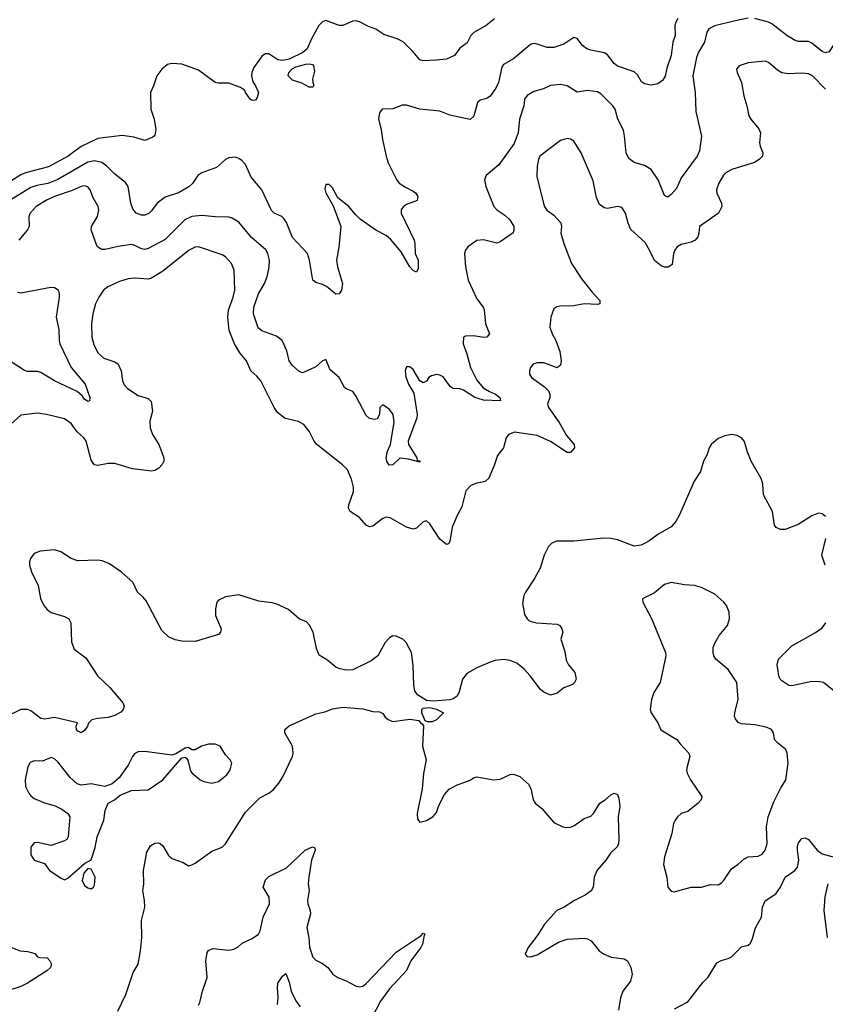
# Model space of a CAD drawing. Header units: inches. Extents: x 2001573 to 2220545, y 644482 to 846830.
# Tile 671 of 755: x 2142623 to 2147430, y 790531 to 796404. Entities that reach past the tile are written whole.
import ezdxf

# ---------------------------------------------------------------- set-up
doc = ezdxf.new("R2010")
doc.units = ezdxf.units.IN
doc.header["$MEASUREMENT"] = 0
doc.layers.add('C1749', color=7, linetype='Continuous')

msp = doc.modelspace()

# ---------------------------------------------------------------- linework, layer by layer
at = {"layer": 'C1749', "color": 5}
for points, elevation in [([(2146970, 796413.1), (2146884.6, 796395.4), (2146770, 796366.9), (2146734.9, 796350), (2146722.3, 796330), (2146709, 796270), (2146673.7, 796210), (2146660.8, 796179.2), (2146639.1, 796070), (2146653.7, 795970), (2146657.5, 795857.5), (2146691.7, 795710), (2146678.9, 795621.1), (2146664.6, 795590), (2146570, 795460.7), (2146542.7, 795397.3), (2146510, 795360.7), (2146490, 795346.6), (2146470, 795356), (2146432.1, 795450), (2146389.9, 795509.9), (2146350, 795535.3), (2146290, 795551.6), (2146257.1, 795577.1), (2146240.5, 795610), (2146232.5, 795710), (2146224.9, 795744.9), (2146192, 795810), (2146176.4, 795870), (2146162.2, 795890), (2146090, 795961.5), (2146070, 795973.1), (2146010, 795981.2), (2145950, 795971.1), (2145890, 796009.7), (2145850, 796016.9), (2145790, 796011.2), (2145747.9, 795992.1), (2145690, 795976.3), (2145650, 795953), (2145635.3, 795930), (2145631.8, 795890), (2145604.9, 795810), (2145597.2, 795730), (2145573.8, 795666.2), (2145480.9, 795539.1), (2145405.5, 795474.5), (2145397.1, 795450), (2145404.9, 795410), (2145452, 795290), (2145469.4, 795269.4), (2145517.6, 795237.6), (2145547.2, 795210), (2145570.3, 795170), (2145572.2, 795150), (2145566.7, 795133.3), (2145490, 795078.7), (2145470, 795071.2), (2145390, 795090.7), (2145350, 795087.3), (2145297.3, 795050), (2145283, 795030), (2145276.4, 795010), (2145282.6, 794930), (2145298.7, 794850), (2145350, 794738.8), (2145387.3, 794690), (2145394.2, 794674.2), (2145401.6, 794590), (2145425.5, 794530), (2145410.8, 794510), (2145392.4, 794507.6), (2145330, 794518.5), (2145283, 794517), (2145270.4, 794509.6), (2145269.3, 794470), (2145290.8, 794410.8), (2145312.6, 794330), (2145350, 794254.3), (2145388.9, 794208.9), (2145425.9, 794185.9), (2145462.4, 794170), (2145488.2, 794150), (2145491, 794130), (2145390, 794134.3), (2145338.3, 794150), (2145270, 794194), (2145250, 794202.3), (2145210, 794205.3), (2145193.5, 794213.5), (2145150, 794273.3), (2145130, 794283.6), (2145110, 794287), (2145079.8, 794280.2), (2145064.7, 794270), (2145050, 794248.7), (2145030, 794239), (2145009.5, 794249.5), (2144970, 794317.2), (2144950, 794333.2), (2144930, 794334), (2144923.8, 794310), (2144927, 794273), (2144942.8, 794230), (2144975.5, 794175.5), (2144995.2, 794050), (2144992.6, 794030), (2144940.7, 793890), (2144942.2, 793870), (2144992.7, 793790), (2144995.3, 793775.3), (2145010, 793772.7), (2145010, 793765.2), (2144943.4, 793783.4), (2144891, 793789), (2144850, 793748.3), (2144827.6, 793747.6), (2144813, 793770), (2144808.6, 793790), (2144817.8, 793830), (2144835.3, 793870), (2144856.5, 794003.5), (2144850.7, 794050), (2144830, 794079.1), (2144790, 794106.6), (2144770.7, 794090), (2144770.3, 794049.7), (2144756.1, 794023.9), (2144740.7, 794019.3), (2144710, 794024.5), (2144690, 794042.7), (2144630, 794157.2), (2144610, 794186), (2144570, 794202), (2144560.9, 794210), (2144529.6, 794270), (2144475.5, 794315.5), (2144450, 794377.2), (2144430, 794369.3), (2144390, 794334), (2144360.9, 794319.1), (2144310, 794297.2), (2144290, 794305.2), (2144250, 794340.9), (2144231.5, 794370), (2144217.4, 794430), (2144189.7, 794489.7), (2144155.6, 794515.6), (2144067.8, 794547.8), (2144045.3, 794565.3), (2144017.2, 794650), (2144020.7, 794690), (2144048.2, 794770), (2144084, 794830), (2144100.3, 794870), (2144112.3, 794927.7), (2144114, 794970), (2144102.9, 795010), (2144091, 795031), (2144005.4, 795105.4), (2143930, 795196.4), (2143890, 795220.4), (2143870, 795226), (2143790, 795227.8), (2143710, 795236.1), (2143650, 795229.8), (2143607.6, 795210), (2143490, 795093.8), (2143390, 795038.9), (2143370, 795033.6), (2143350, 795036.8), (2143310, 795058), (2143290, 795062.3), (2143210, 795051.8), (2143132.8, 795032.8), (2143113.9, 795033.9), (2143090, 795047.3), (2143080.9, 795060.9), (2143049.7, 795150), (2143051.5, 795170), (2143086.9, 795230), (2143095.3, 795270), (2143091.9, 795290), (2143061.9, 795341.9), (2143043.5, 795390), (2143030, 795407.4), (2143010, 795413), (2142990, 795409), (2142935.3, 795384.7), (2142830, 795350.5), (2142786.7, 795330), (2142720.8, 795290), (2142685.2, 795250), (2142678.2, 795230), (2142679.3, 795170), (2142669.4, 795150), (2142617.8, 795090)], 260), ([(2147650, 796425.7), (2147599.6, 796400.4), (2147551.1, 796368.9), (2147533.2, 796346.8), (2147514.7, 796310), (2147457.8, 796222.2), (2147450, 796211.9), (2147430, 796205.8), (2147410, 796215.4), (2147350, 796263.8), (2147330, 796273.8), (2147270, 796274.6), (2147250, 796279.8), (2147199.1, 796310), (2147110, 796380.4), (2147090, 796389.8), (2147010, 796411)], 260), ([(2145456.4, 796410), (2145406, 796370), (2145332.1, 796327.9), (2145314, 796310), (2145292.8, 796267.2), (2145250, 796233.6), (2145216.4, 796190), (2145170.2, 796169.8), (2145110, 796162), (2145030, 796159.8), (2145010, 796164.4), (2144970, 796212.6), (2144910, 796272.3), (2144875.1, 796290), (2144796.4, 796316.4), (2144747.6, 796347.6), (2144703.6, 796363.6), (2144650, 796392.4), (2144630, 796398.4), (2144610, 796395.8), (2144550, 796369.7), (2144530, 796369.7), (2144450, 796398.7), (2144430, 796391.5), (2144407, 796370), (2144363.1, 796290), (2144338.7, 796230), (2144311.5, 796208.5), (2144230.8, 796169.2), (2144190, 796161.7), (2144164, 796164), (2144110, 796199.7), (2144090, 796200.5), (2144070, 796189.4), (2144020.3, 796119.8), (2144008.4, 796090), (2144006.7, 796070), (2144014.2, 796034.2), (2144030.4, 796010), (2144047.7, 795970), (2144039.5, 795940.5), (2144030, 795925.2), (2144010, 795922.7), (2143999, 795930), (2143970, 795969), (2143964.5, 795984.5), (2143940.4, 796000.4), (2143870, 796024.8), (2143810, 796024.7), (2143790, 796029.6), (2143690, 796104), (2143590, 796138.9), (2143530, 796142.6), (2143504, 796136), (2143470, 796109.6), (2143442, 796070), (2143421.6, 796010), (2143402.4, 795970), (2143404.9, 795870), (2143424.9, 795810), (2143435.8, 795750), (2143430, 795714), (2143417.3, 795702.7), (2143370, 795682.9), (2143304.1, 795704.1), (2143233.4, 795713.4), (2143090, 795696), (2142990, 795647.6), (2142911.2, 795590), (2142794.2, 795525.8), (2142656.9, 795490), (2142630, 795478.5), (2142570, 795441.5)], 220), ([(2146549.4, 796410.6), (2146537.2, 796390), (2146532, 796370), (2146534.2, 796310), (2146520.6, 796270), (2146509.3, 796190), (2146484, 796116), (2146473.3, 796066.7), (2146459, 796041), (2146430, 796022.1), (2146390, 796014.3), (2146350, 796020.9), (2146333.5, 796033.5), (2146310, 796074.5), (2146290, 796093.6), (2146190, 796127.6), (2146170, 796142.4), (2146130, 796194), (2146110, 796206.9), (2146030, 796221.7), (2146007.3, 796230), (2145980.5, 796250), (2145950, 796292.3), (2145930, 796298.4), (2145870, 796258), (2145810, 796237.7), (2145770, 796237.7), (2145710, 796259.2), (2145690, 796262), (2145670, 796256.1), (2145570, 796171.2), (2145510, 796137.6), (2145499.3, 796120.7), (2145479.1, 796030), (2145463.2, 795996.8), (2145430, 795947.8), (2145410, 795934.3), (2145370, 795923.6), (2145354.9, 795910), (2145332.1, 795827.9), (2145311.4, 795808.6), (2145190, 795834.5), (2145130, 795858), (2145009.7, 795869.7), (2144930, 795894), (2144904.9, 795895.1), (2144850, 795873.2), (2144784.7, 795870), (2144770, 795848), (2144763.8, 795810), (2144779.5, 795750), (2144787, 795690), (2144808.5, 795590), (2144821.3, 795550), (2144871.7, 795451.7), (2144888, 795430), (2144924.8, 795404.8), (2144970, 795382.4), (2144985.5, 795370), (2144998, 795350), (2144994, 795326), (2144930, 795301.1), (2144912.7, 795290), (2144899.5, 795270), (2144898.3, 795250), (2144976.5, 795090), (2144981.3, 795070), (2144983.1, 795010), (2145001.3, 794970), (2144999.5, 794920.5), (2144990, 794899), (2144970, 794907.3), (2144950, 794929.6), (2144898.8, 795018.8), (2144835.2, 795095.2), (2144810, 795117.4), (2144748, 795148), (2144654.1, 795214.1), (2144623.6, 795243.6), (2144587.1, 795290), (2144521.1, 795341.1), (2144490, 795402), (2144470, 795420.7), (2144450, 795421.2), (2144443.7, 795396.3), (2144450, 795371), (2144494, 795294), (2144539.1, 795170), (2144526.4, 795046.4), (2144513.4, 794970), (2144519.3, 794930), (2144548.2, 794830), (2144542, 794790), (2144530, 794769.2), (2144510, 794766.6), (2144452.8, 794812.8), (2144430, 794824.5), (2144390, 794836.2), (2144372.3, 794850), (2144352.4, 794970), (2144340.3, 795010), (2144250, 795104.8), (2144213.9, 795193.9), (2144198.4, 795218.4), (2144187.3, 795230), (2144142, 795250), (2144125.4, 795265.4), (2144066.9, 795390), (2144004.9, 795464.9), (2143970, 795539.5), (2143950, 795561.6), (2143930, 795575.6), (2143910, 795584.5), (2143870, 795579.3), (2143850.5, 795569.5), (2143798, 795522), (2143709.3, 795490.7), (2143685.5, 795474.5), (2143653.1, 795426.9), (2143632.8, 795407.2), (2143570, 795370.8), (2143490, 795345.5), (2143444, 795310), (2143410, 795263.6), (2143394.9, 795250), (2143370, 795238.9), (2143350, 795238), (2143318, 795250), (2143297, 795277), (2143285.6, 795310), (2143271, 795410), (2143253.5, 795433.5), (2143190, 795482.3), (2143143.7, 795530), (2143112.2, 795552.2), (2143070, 795562.9), (2143030, 795555.3), (2142850, 795450.4), (2142790, 795428.1), (2142724.4, 795415.6), (2142690, 795403.6), (2142570.2, 795330)], 240), ([(2147430, 795989.7), (2147352.8, 796070), (2147330, 796081.7), (2147290, 796085.4), (2147210, 796080.5), (2147170, 796088.2), (2147143.6, 796103.6), (2147090, 796149.7), (2147070, 796157.4), (2146970, 796147.8), (2146916, 796130), (2146899.1, 796110), (2146903, 796090), (2146930.2, 796030.2), (2146944, 795950), (2146962.3, 795890), (2146973.7, 795830), (2146984.9, 795810), (2147032.5, 795752.5), (2147042.8, 795730), (2147037.4, 795670), (2147040.3, 795650), (2147057, 795610), (2147054.9, 795590), (2147035.8, 795570), (2147006.6, 795553.4), (2146872.7, 795510), (2146835.8, 795490), (2146822.7, 795477.3), (2146794, 795430), (2146781.3, 795390), (2146782.4, 795370), (2146810.4, 795310), (2146812.4, 795290), (2146793, 795250), (2146678.8, 795170), (2146675.5, 795130), (2146668.4, 795110), (2146652.7, 795090), (2146630, 795076.4), (2146570, 795063.8), (2146546.5, 795050), (2146531.3, 795030), (2146524.2, 795010), (2146515.3, 794944.7), (2146492.8, 794927.3), (2146470, 794928.2), (2146450, 794936.9), (2146410, 794967.8), (2146381.5, 795030), (2146354.3, 795074.3), (2146270, 795152.7), (2146254, 795190), (2146237.7, 795250), (2146218.6, 795278.6), (2146210, 795286), (2146190, 795289.7), (2146130, 795278.3), (2146110, 795281.3), (2146082.2, 795302.2), (2146064, 795344), (2146043.9, 795443.9), (2145972.2, 795610), (2145930, 795679.7), (2145910, 795692.3), (2145890, 795695.1), (2145850, 795683.9), (2145727.2, 795590), (2145718.3, 795570), (2145710.2, 795530), (2145709.2, 795469.2), (2145752.1, 795292.1), (2145767.3, 795267.3), (2145810, 795238), (2145851.7, 795191.7), (2145854.9, 795170), (2145852.2, 795130), (2145870.3, 795070), (2145916.1, 794950), (2145976.7, 794856.7), (2146038.3, 794778.3), (2146084.9, 794730), (2146084.7, 794710), (2146070, 794705.1), (2145990, 794709.5), (2145930, 794697.6), (2145845.1, 794694.9), (2145828.7, 794691.3), (2145810, 794679.3), (2145792.4, 794630), (2145786.7, 794570), (2145799.5, 794530), (2145821.7, 794490), (2145845.1, 794425.1), (2145852.9, 794370), (2145850, 794344), (2145830, 794327.6), (2145750, 794358.3), (2145710, 794357.6), (2145687.3, 794350), (2145670.6, 794330), (2145663.8, 794310), (2145664.4, 794290), (2145676.3, 794270), (2145754.1, 794214.1), (2145778.7, 794190), (2145787, 794170), (2145785.3, 794150), (2145772, 794110), (2145778.9, 794090), (2145842.3, 794002.3), (2145884.8, 793924.8), (2145931.9, 793870), (2145933.6, 793850), (2145910, 793823.5), (2145890, 793822.8), (2145790, 793889.1), (2145710, 793923.4), (2145575.8, 793944.2), (2145538.8, 793930), (2145525.5, 793910), (2145510.4, 793850), (2145474.7, 793805.3), (2145454.8, 793745.2), (2145421.6, 793670), (2145401, 793650), (2145350, 793640.5), (2145314.3, 793625.7), (2145285.4, 793594.6), (2145260.7, 793499.3), (2145232.4, 793447.6), (2145203.3, 793376.6), (2145188.9, 793291.1), (2145182, 793278), (2145170, 793273.6), (2145130, 793305.6), (2145070, 793398), (2145050, 793414.5), (2145030, 793409.5), (2144990, 793371.5), (2144970, 793365.1), (2144930, 793377.7), (2144833.5, 793433.5), (2144810, 793436.4), (2144790, 793428.6), (2144730, 793383.1), (2144710, 793378.7), (2144690, 793389.6), (2144650, 793435.1), (2144595.1, 793470), (2144585.7, 793490), (2144587.4, 793510), (2144614.2, 793590), (2144615, 793615.1), (2144603.3, 793663.3), (2144578.2, 793718.2), (2144548.5, 793748.5), (2144395.6, 793870), (2144380.5, 793890), (2144350.7, 793950.7), (2144317.6, 793990), (2144287.2, 794007.2), (2144206, 794026), (2144161.6, 794061.6), (2144140.3, 794090), (2144061.8, 794250), (2144038.8, 794278.8), (2144002.2, 794310), (2143976.4, 794370), (2143936.6, 794416.6), (2143904.9, 794470), (2143873.3, 794550), (2143865, 794630), (2143868, 794672), (2143896.5, 794750), (2143905.8, 794790), (2143902, 794910), (2143886, 794950), (2143850, 794989.6), (2143830, 795002.6), (2143690, 795049), (2143670, 795047.5), (2143633.8, 795030), (2143476.6, 794903.4), (2143410, 794861.8), (2143390, 794856.8), (2143310, 794863.2), (2143270, 794859), (2143218.3, 794841.7), (2143148.5, 794810), (2143122.3, 794790), (2143094.7, 794750), (2143076.2, 794710), (2143059.3, 794650), (2143051, 794590), (2143053.2, 794510), (2143066, 794466), (2143090, 794417.1), (2143125.1, 794385.1), (2143190, 794363.2), (2143210, 794348.5), (2143228.1, 794310), (2143236.5, 794250), (2143247.1, 794227.1), (2143265.3, 794205.3), (2143330, 794162), (2143390, 794144.9), (2143406.6, 794126.6), (2143414.4, 794070), (2143400.3, 794010), (2143401.1, 793970), (2143415.3, 793930), (2143452.9, 793870), (2143482.2, 793790), (2143482.3, 793770), (2143473.5, 793750), (2143454, 793730), (2143430, 793715.7), (2143410, 793711.8), (2143295.1, 793724.9), (2143190, 793756.8), (2143150, 793756.5), (2143090, 793745.1), (2143070, 793749.7), (2143050, 793776), (2143019.7, 793890), (2143006, 793910), (2142966.4, 793946.4), (2142930, 793995.8), (2142890, 794022.6), (2142782, 794050), (2142730, 794056.9), (2142630, 794045.6), (2142570, 793991.2)], 280), ([(2142610, 794779.7), (2142630, 794775.8), (2142808.1, 794808.1), (2142830, 794807.7), (2142852.3, 794792.3), (2142858.4, 794770), (2142857.6, 794750), (2142840.3, 794630), (2142855.9, 794555.9), (2142858, 794490), (2142862.7, 794470), (2142930.1, 794330), (2143014.2, 794230), (2143041.7, 794150), (2143038.8, 794130), (2143030, 794126.6), (2143010, 794140.5), (2142998.2, 794158.2), (2142965.7, 794185.7), (2142830, 794249.8), (2142750, 794300.3), (2142730, 794304.8), (2142670, 794305.3), (2142651.6, 794311.6), (2142550, 794377.6)], 260), ([(2147430, 793440.7), (2147410, 793456.9), (2147390, 793459.7), (2147350, 793444), (2147267.3, 793392.7), (2147190, 793364), (2147162.8, 793362.8), (2147135.8, 793375.8), (2147125.6, 793390), (2147115, 793470), (2147061.1, 793570), (2147056, 793636), (2147047.9, 793668), (2146986.6, 793770), (2146962.9, 793830), (2146947.2, 793887.2), (2146929.5, 793909.5), (2146903.7, 793923.7), (2146870, 793929.3), (2146830, 793922.7), (2146790, 793906), (2146747.7, 793870), (2146736.3, 793850), (2146724, 793810), (2146702, 793770), (2146684.9, 793710), (2146647.5, 793652.5), (2146559, 793450), (2146537.4, 793410), (2146510, 793379.6), (2146430, 793332.6), (2146370, 793289.7), (2146330, 793269.7), (2146290, 793263.5), (2146190, 793302), (2146150, 793309.8), (2146108.7, 793311.3), (2145930, 793294.5), (2145826.5, 793293.5), (2145798.4, 793281.6), (2145779, 793261), (2145751.6, 793210), (2145728.1, 793131.9), (2145693.7, 793070), (2145640.3, 792990), (2145631.8, 792970), (2145623.7, 792923.7), (2145635.3, 792855.3), (2145650.5, 792830), (2145661.3, 792821.3), (2145673.9, 792813.9), (2145706.6, 792806.6), (2145830, 792798), (2145844.9, 792790), (2145857.3, 792770), (2145862.8, 792750), (2145850.8, 792710), (2145874.9, 792634.9), (2145883.9, 792583.9), (2145896.7, 792556.7), (2145934.9, 792510), (2145943, 792470), (2145934, 792450), (2145921.1, 792438.9), (2145870, 792418), (2145830, 792387), (2145790, 792374.5), (2145750, 792393), (2145730, 792409.7), (2145667.9, 792490), (2145630, 792531.4), (2145590, 792565.8), (2145550, 792580.9), (2145510, 792587.6), (2145459, 792581), (2145430, 792572.4), (2145350, 792538), (2145290, 792503.6), (2145265.7, 792470), (2145244.4, 792395.6), (2145232.7, 792370), (2145210, 792354), (2145190, 792347.6), (2145090, 792339.5), (2145050, 792344), (2144997, 792377), (2144980.7, 792400.7), (2144974.8, 792434.8), (2144971.5, 792551.5), (2144961.2, 792630), (2144929.2, 792690), (2144908.7, 792710), (2144870, 792726), (2144850, 792729.2), (2144830, 792717.2), (2144803, 792690), (2144759.1, 792610), (2144720.9, 792579.1), (2144610, 792525.7), (2144570, 792524), (2144532.5, 792532.5), (2144510, 792542.9), (2144461.7, 792581.7), (2144410, 792614), (2144393.4, 792653.4), (2144373.6, 792750), (2144352.9, 792792.9), (2144333.4, 792813.4), (2144290, 792829.6), (2144226.3, 792886.3), (2144158, 792918), (2144130, 792926), (2144050, 792936.2), (2143930, 792974.5), (2143850, 792960.9), (2143810, 792942.7), (2143799.1, 792930), (2143790.4, 792890), (2143792, 792850), (2143825.5, 792770), (2143822, 792750), (2143810, 792736), (2143670, 792695.4), (2143590, 792696.9), (2143550, 792704.7), (2143510, 792722.6), (2143470, 792760.5), (2143377, 792937), (2143359.4, 792959.4), (2143325.1, 792990), (2143298.9, 793050), (2143230, 793109.7), (2143158, 793158), (2143115.9, 793175.9), (2143090, 793181), (2142970, 793176), (2142930, 793191.1), (2142869.3, 793230), (2142830, 793241.1), (2142745.1, 793234.9), (2142710, 793220.9), (2142688, 793190), (2142681.6, 793170), (2142682.4, 793150), (2142694, 793110), (2142734, 793030), (2142747.5, 792952.5), (2142766.7, 792910), (2142786.3, 792886.3), (2142810, 792868.9), (2142890, 792844), (2142917, 792830), (2142927.1, 792807.1), (2142932.3, 792692.3), (2142948.5, 792650), (2143018, 792598), (2143088.3, 792488.3), (2143161, 792421), (2143238.8, 792330), (2143246.8, 792310), (2143240.7, 792290), (2143226.4, 792273.6), (2143190, 792254.5), (2143150, 792241.2), (2143090, 792235.6), (2143052.8, 792227.2), (2143032.7, 792207.3), (2143027.3, 792190), (2143010, 792164.5), (2142990, 792149.7), (2142970, 792159.5), (2142962.4, 792170), (2142959.5, 792190), (2142968.7, 792210), (2142830, 792242.8), (2142770, 792232), (2142750, 792235.6), (2142690, 792280.9), (2142668.9, 792288.9), (2142630, 792288.7), (2142536, 792244)], 320), ([(2147429.7, 793150), (2147409.7, 793210), (2147432.4, 793310)], 320), ([(2147492.7, 792390), (2147418, 792450), (2147395.5, 792455.5), (2147350, 792456.4), (2147230, 792431.6), (2147211.9, 792431.9), (2147170, 792460.9), (2147160.9, 792470), (2147152.3, 792490), (2147145.6, 792530), (2147143.3, 792556.7), (2147149.7, 792590.3), (2147230, 792668.4), (2147370.7, 792749.3), (2147410, 792777.6), (2147432.8, 792807.2)], 320), ([(2143208.9, 790490), (2143256.8, 790590), (2143299.8, 790720.2), (2143329.6, 790770), (2143344.4, 790850), (2143351.9, 790930), (2143349.8, 791030), (2143369.8, 791110), (2143368.2, 791150), (2143357.3, 791210), (2143362.8, 791250), (2143361, 791330), (2143381.3, 791438.7), (2143404.1, 791475.9), (2143430, 791492.7), (2143450, 791494.9), (2143460.5, 791490), (2143476, 791476), (2143510, 791418.7), (2143530, 791400.9), (2143597.3, 791377.3), (2143630, 791358), (2143650, 791362), (2143670, 791372.7), (2143770, 791444.2), (2143830, 791467.7), (2143850, 791488.8), (2143970, 791677), (2144056.7, 791763.3), (2144110, 791791.2), (2144135.1, 791810), (2144169.9, 791850.1), (2144192.9, 791887.1), (2144249.7, 792010), (2144254.7, 792030), (2144249.7, 792070), (2144204.7, 792150), (2144205.6, 792170), (2144230, 792193.1), (2144390, 792263.2), (2144443.5, 792276.5), (2144490, 792294.3), (2144550, 792303.1), (2144670, 792294), (2144730, 792277.3), (2144770, 792274.8), (2144790, 792266), (2144804.4, 792244.4), (2144821, 792230), (2144850, 792218), (2144950, 792231), (2145003.6, 792223.6), (2145014, 792210), (2145024.7, 792204.7), (2145032, 792192), (2145026.7, 792070), (2145048.2, 791990), (2145032.3, 791907.7), (2145024.1, 791815.9), (2144994.8, 791670), (2144996, 791636), (2145010, 791618), (2145050, 791627.7), (2145090, 791650.7), (2145110, 791674.8), (2145123.8, 791716.2), (2145157.4, 791782.6), (2145185, 791815), (2145230, 791838.5), (2145311.4, 791868.6), (2145330, 791882.8), (2145350, 791887.3), (2145450, 791870.5), (2145490, 791874.9), (2145550, 791902.4), (2145570, 791904.4), (2145606.8, 791890), (2145661.6, 791841.6), (2145675.5, 791810), (2145686.4, 791750), (2145699.3, 791730), (2145738.1, 791698.1), (2145810, 791616), (2145864, 791590), (2145885, 791584.9), (2145910, 791587.9), (2145930, 791596), (2145990, 791638.4), (2146030, 791654), (2146046, 791670), (2146084, 791730), (2146115.3, 791750), (2146150, 791781), (2146170, 791790.7), (2146190, 791782), (2146198, 791758), (2146203.8, 791710), (2146193, 791650), (2146197.3, 791510), (2146195.5, 791490), (2146187.3, 791470), (2146147.4, 791432.6), (2146120.5, 791390), (2146069.2, 791330.8), (2146050.3, 791290), (2146043.6, 791230), (2146031.9, 791208.1), (2145997.6, 791182.4), (2145934, 791150), (2145871, 791110), (2145826.8, 791090), (2145754.8, 791010), (2145715.2, 790944.8), (2145656.3, 790870), (2145638.8, 790830), (2145650, 790816), (2145670, 790814), (2145710, 790826), (2145837.4, 790902.6), (2145890, 790919.5), (2145990, 790925.2), (2146010, 790921.7), (2146033, 790910), (2146080.5, 790850), (2146110, 790830.4), (2146151.9, 790811.9), (2146230, 790803), (2146250, 790790.6), (2146270, 790750.8), (2146276.9, 790710), (2146267.2, 790670), (2146221.8, 790610), (2146207.5, 790570), (2146196.5, 790496.5)], 320), ([(2146530, 790504.4), (2146610, 790546), (2146699.3, 790660.7), (2146730, 790693.7), (2146782.3, 790777.7), (2146807.3, 790792.7), (2146850, 790803.5), (2146870, 790814.7), (2146930, 790873.4), (2146970, 790884.2), (2146983.3, 790896.7), (2146995.9, 790924.1), (2147013.1, 790986.9), (2147049.7, 791050), (2147055, 791110), (2147070, 791148.7), (2147135.2, 791190), (2147163, 791230), (2147190.9, 791289.1), (2147247.4, 791330), (2147262.9, 791350), (2147272.2, 791390), (2147263.1, 791450), (2147264.7, 791475.3), (2147270, 791494.8), (2147290, 791520.7), (2147310, 791524.9), (2147330, 791513.4), (2147380.3, 791450), (2147410, 791427.7), (2147503.4, 791403.4)], 320), ([(2143690, 790525.5), (2143697.3, 790542.7), (2143714.6, 790610), (2143742.4, 790690), (2143733.3, 790790), (2143740.7, 790839.3), (2143750, 790852.7), (2143776.1, 790863.9), (2143870, 790854), (2143900.1, 790859.9), (2143925.7, 790874.3), (2143950, 790895.8), (2144010, 790924.4), (2144047.3, 790950), (2144057.2, 790970), (2144075.9, 791050), (2144112.8, 791130), (2144110.8, 791170), (2144076.3, 791230), (2144090, 791273.4), (2144110, 791292.7), (2144214.3, 791345.7), (2144326.6, 791450), (2144370.9, 791470.9), (2144384.7, 791464.7), (2144386.7, 791450), (2144363.8, 791390), (2144347.2, 791290), (2144344.9, 791250), (2144350.3, 791210), (2144340.7, 791150), (2144341.3, 791130), (2144356.1, 791090), (2144358.6, 791070), (2144336.2, 790990), (2144347.9, 790927.9), (2144351.6, 790871.6), (2144371.3, 790811.3), (2144390, 790794), (2144430, 790774), (2144460.5, 790750), (2144490.4, 790710.4), (2144521, 790690), (2144570, 790672), (2144630, 790638.6), (2144650, 790635.5), (2144670, 790639.7), (2144690, 790654.9), (2144870, 790841.6), (2145018.9, 790941.1), (2145030, 790954.8), (2145042, 790950), (2145036.9, 790943.1), (2145027, 790890), (2145017.3, 790870), (2144956.5, 790790), (2144930, 790732.3), (2144830, 790624.2), (2144776.1, 790550), (2144723.9, 790450)], 280), ([(2147445.5, 791250), (2147427.5, 791172.5), (2147421.2, 791090), (2147441.6, 790930)], 320), ([(2142570, 790871.5), (2142626, 790850), (2142670, 790846.3), (2142698.7, 790838.7), (2142713.1, 790833.1), (2142730, 790814.8), (2142742, 790810), (2142787.5, 790807.5), (2142802.8, 790790), (2142812.4, 790770), (2142807.3, 790750), (2142784.9, 790730), (2142670, 790656.3), (2142630, 790636.9), (2142550, 790611)], 320), ([(2144161.5, 790530), (2144165.8, 790570), (2144160.9, 790630), (2144163.5, 790656.5), (2144190, 790699.1), (2144210, 790714.8), (2144230, 790662.8), (2144242.6, 790610), (2144271.4, 790551.4), (2144296.9, 790516.9)], 260)]:
    msp.add_lwpolyline(points, dxfattribs=dict(at, elevation=elevation))
for points, elevation in [([(2144350, 796001.2), (2144306.3, 796026.3), (2144250, 796044.2), (2144225.4, 796070), (2144228.3, 796090), (2144248.4, 796111.6), (2144270, 796122.4), (2144330, 796139.6), (2144350, 796141.1), (2144370, 796136.4), (2144376.4, 796130), (2144382, 796098), (2144370.8, 796050), (2144371, 796031), (2144378, 796010), (2144370, 796002)], 220), ([(2146510, 793047.8), (2146470, 793035.8), (2146410, 792986), (2146338, 792950), (2146341, 792930), (2146393, 792833), (2146477.1, 792630), (2146478.4, 792610), (2146444.4, 792450), (2146406, 792390), (2146393, 792350), (2146385.5, 792290), (2146390.5, 792270), (2146430.5, 792210), (2146448.3, 792168.3), (2146544.7, 792110), (2146563.8, 792083.8), (2146616.3, 792030), (2146620.5, 792010), (2146604.6, 791950), (2146601.7, 791930), (2146604.9, 791910), (2146624.6, 791870), (2146692.7, 791770), (2146688.7, 791750), (2146671.8, 791730), (2146610, 791681.6), (2146570, 791669.4), (2146547.7, 791650), (2146534, 791630), (2146524, 791610), (2146514, 791550), (2146470.3, 791410), (2146464.4, 791364.4), (2146484.9, 791290), (2146491, 791230), (2146510, 791206.8), (2146530, 791202.8), (2146550, 791207.3), (2146630, 791230.5), (2146690, 791230.4), (2146745.2, 791245.2), (2146790, 791244), (2146810, 791254.8), (2146826.2, 791273.8), (2146870, 791338.8), (2146910, 791366.8), (2146942.8, 791397.2), (2146970, 791410.4), (2147030, 791415.5), (2147052.9, 791427.1), (2147070, 791450.8), (2147083, 791490), (2147078.9, 791590), (2147088.7, 791650), (2147122, 791738), (2147161.4, 791818.6), (2147193.6, 791870), (2147207.6, 791970), (2147202.4, 792030), (2147193.3, 792050), (2147144.5, 792090), (2147127, 792110), (2147120.9, 792150), (2147109.2, 792170), (2147083, 792183), (2147010, 792198.3), (2146930, 792204.7), (2146910, 792211.8), (2146893.5, 792233.5), (2146888.5, 792250), (2146889.8, 792270), (2146909.7, 792350.3), (2146901.1, 792450), (2146850, 792527.6), (2146776.4, 792590), (2146764.1, 792610), (2146759.8, 792630), (2146761.3, 792658.7), (2146770, 792685.5), (2146796.8, 792730), (2146845.1, 792790), (2146858.7, 792830), (2146857, 792870), (2146839.5, 792910), (2146823.7, 792930), (2146770, 792978), (2146690, 793018), (2146650, 793029.6), (2146590, 793034)], 340), ([(2145056.4, 792216.4), (2145042, 792222), (2145022, 792270), (2145022, 792290), (2145030, 792298), (2145070, 792301), (2145110, 792291), (2145151.3, 792270), (2145110, 792228.7), (2145083.6, 792216.4)], 320), ([(2143750, 792083.5), (2143708.2, 792071.8), (2143669, 792049), (2143650, 792048), (2143630, 792062), (2143610, 792059.3), (2143555.2, 792024.8), (2143530, 792016.2), (2143370, 792039.1), (2143330, 792036.3), (2143310, 792027), (2143296.4, 792010), (2143270, 791957.2), (2143217.1, 791882.9), (2143174, 791846), (2143130, 791829.3), (2143050, 791845.4), (2142990, 791838.9), (2142966, 791846), (2142923.5, 791883.5), (2142850, 791977.6), (2142830, 791996.2), (2142810, 792002.9), (2142759, 791981), (2142710, 791983), (2142686.1, 791973.9), (2142671.8, 791948.2), (2142656, 791870), (2142658.3, 791830), (2142676.9, 791790), (2142690, 791773.7), (2142710, 791759.6), (2142770, 791733.1), (2142835.3, 791715.3), (2142874.8, 791694.8), (2142910.4, 791670), (2142921.6, 791650), (2142912.7, 791530), (2142904.9, 791515.1), (2142890, 791506), (2142810, 791479.3), (2142730, 791496.2), (2142710, 791494.5), (2142690, 791468), (2142690, 791422), (2142710, 791391), (2142770, 791371.3), (2142801, 791330), (2142870, 791282.8), (2142890, 791274), (2142910, 791283), (2143010, 791370.8), (2143050, 791392), (2143074.2, 791465.8), (2143084.5, 791530), (2143125.1, 791630), (2143132.5, 791687.5), (2143150, 791731.3), (2143188.9, 791751.1), (2143222, 791778), (2143290, 791807.3), (2143390, 791810.8), (2143476, 791870), (2143590, 792001), (2143610, 792004.7), (2143618.8, 791998.8), (2143626.8, 791986.8), (2143642.5, 791922.5), (2143651, 791910), (2143698.8, 791870), (2143720.7, 791860.7), (2143770, 791850.4), (2143810, 791860.4), (2143859.2, 791900.8), (2143878, 791930), (2143889, 791969), (2143879, 791990), (2143850, 792019), (2143819.3, 792070), (2143790, 792082)], 340), ([(2143030, 791342), (2143005.8, 791314.2), (2142995.3, 791270), (2143010, 791240.4), (2143030, 791226), (2143050, 791220.7), (2143064, 791230), (2143070, 791242), (2143073, 791290), (2143050, 791338)], 340)]:
    msp.add_lwpolyline(points, close=True, dxfattribs=dict(at, elevation=elevation))

doc.saveas('drawing.dxf')
